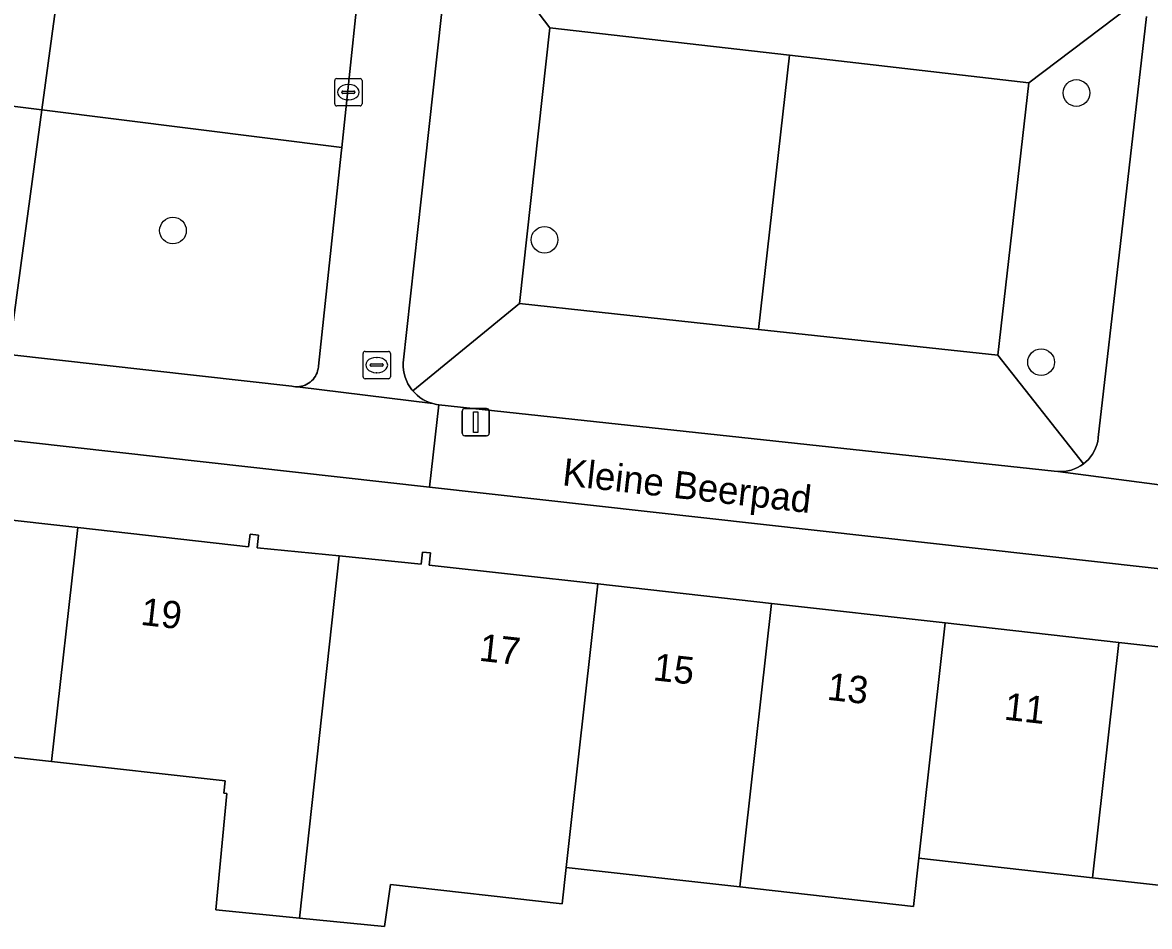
# Model space of a CAD drawing. Extents: x 161928 to 163071, y 386474 to 387428.
# Drawn here: x 162757.53 to 162798.8, y 387186 to 387219.1 of the extents above; entities that cross this region are included whole.
import ezdxf

# ---------------------------------------------------------------- set-up
doc = ezdxf.new("R2010")
doc.units = 0
for name, color, linetype in [('IMGEO_Boom', 7, 'Continuous'), ('IMGEO_Erf', 7, 'Continuous'), ('IMGEO_Groenvoorziening', 7, 'Continuous'), ('IMGEO_Kolk', 7, 'Continuous'), ('IMGEO_Lichtmast', 7, 'Continuous'), ('IMGEO_Openbare_ruimte_label', 7, 'Continuous'), ('IMGEO_Pand', 7, 'Continuous'), ('IMGEO_Pand_nummerreeks', 7, 'Continuous'), ('IMGEO_Rioolput', 7, 'Continuous'), ('IMGEO_Voetpad_open', 7, 'Continuous')]:
    doc.layers.add(name, color=color, linetype=linetype)

msp = doc.modelspace()

# ---------------------------------------------------------------- linework, layer by layer
at = {"layer": 'IMGEO_Boom'}
for centre in [(162796.124, 387216.519), (162763.035, 387211.483), (162776.641, 387211.144), (162794.828, 387206.663)]:
    msp.add_circle(centre, 0.489, dxfattribs=at)
at = {"layer": 'IMGEO_Erf'}
for points in [[(162829.114, 387195.747), (162772.429, 387202.09), (162715.273, 387208.485)], [(162753.194, 387201.322), (162759.554, 387200.606), (162765.803, 387199.902), (162765.856, 387200.37), (162766.173, 387200.335), (162766.121, 387199.87), (162769.124, 387199.568), (162772.127, 387199.266), (162772.178, 387199.713), (162772.463, 387199.68), (162772.418, 387199.237), (162778.596, 387198.544), (162784.956, 387197.831), (162791.316, 387197.118), (162797.677, 387196.405), (162804.037, 387195.691)], [(162803.071, 387187.076), (162796.711, 387187.787), (162790.35, 387188.498), (162790.152, 387186.737), (162783.792, 387187.45), (162777.432, 387188.163), (162777.283, 387186.833), (162770.997, 387187.538), (162770.787, 387186.003), (162767.665, 387186.308), (162764.601, 387186.608), (162765.011, 387190.867), (162764.896, 387190.881), (162764.948, 387191.337), (162758.589, 387192.045), (162752.228, 387192.754)]]:
    msp.add_lwpolyline(points, dxfattribs=at)
at = {"layer": 'IMGEO_Groenvoorziening'}
for points in [[(162758.234, 387215.901), (162759.425, 387224.728), (162749.606, 387225.894), (162749.484, 387225.903), (162749.362, 387225.901), (162749.24, 387225.888), (162749.12, 387225.865), (162749.003, 387225.831), (162748.889, 387225.786), (162748.78, 387225.731), (162748.676, 387225.667), (162748.578, 387225.594), (162748.487, 387225.513), (162748.404, 387225.423), (162748.329, 387225.327), (162748.263, 387225.224), (162748.206, 387225.116), (162748.159, 387225.003), (162748.123, 387224.886), (162748.097, 387224.766), (162748.087, 387224.699), (162747.252, 387217.274)], [(162769.214, 387214.529), (162770.067, 387222.539), (162770.071, 387222.623), (162770.068, 387222.707), (162770.058, 387222.79), (162770.04, 387222.872), (162770.015, 387222.952), (162769.983, 387223.029), (162769.944, 387223.103), (162769.898, 387223.174), (162769.847, 387223.24), (162769.79, 387223.301), (162769.727, 387223.357), (162769.66, 387223.407), (162769.588, 387223.451), (162769.513, 387223.488), (162769.435, 387223.519), (162769.355, 387223.542), (162769.272, 387223.558), (162769.245, 387223.562), (162759.425, 387224.728), (162758.234, 387215.901)], [(162773.797, 387222.935), (162773.781, 387222.924), (162776.838, 387218.901), (162785.611, 387217.898), (162794.384, 387216.895), (162798.577, 387220.076), (162798.537, 387220.136), (162798.484, 387220.203), (162798.424, 387220.265), (162798.36, 387220.322), (162798.29, 387220.372), (162798.216, 387220.417), (162798.139, 387220.454), (162798.059, 387220.485), (162797.976, 387220.508), (162797.951, 387220.513), (162774.802, 387223.16), (162774.669, 387223.172), (162774.535, 387223.171), (162774.402, 387223.159), (162774.271, 387223.135), (162774.142, 387223.099), (162774.017, 387223.052), (162773.897, 387222.994)], [(162773.781, 387222.924), (162773.674, 387222.847), (162773.573, 387222.759), (162773.481, 387222.662), (162773.398, 387222.558), (162773.324, 387222.447), (162773.261, 387222.329), (162773.208, 387222.206), (162773.166, 387222.079), (162773.163, 387222.067), (162772.269, 387213.962), (162771.461, 387206.641), (162771.462, 387206.508), (162771.474, 387206.375), (162771.499, 387206.244), (162771.535, 387206.115), (162771.582, 387205.991), (162771.641, 387205.871), (162771.71, 387205.757), (162771.788, 387205.649), (162771.815, 387205.618), (162775.724, 387208.808), (162776.838, 387218.901)], [(162784.483, 387207.865), (162785.611, 387217.898), (162776.838, 387218.901), (162775.724, 387208.808)], [(162793.243, 387206.921), (162794.384, 387216.895), (162785.611, 387217.898), (162784.483, 387207.865)], [(162757.023, 387206.94), (162758.234, 387215.901), (162747.252, 387217.274), (162747.206, 387216.869), (162746.418, 387209.849), (162746.398, 387209.707), (162746.39, 387209.565), (162746.396, 387209.422), (162746.414, 387209.28), (162746.444, 387209.14), (162746.487, 387209.003), (162746.542, 387208.871), (162746.609, 387208.745), (162746.686, 387208.625), (162746.775, 387208.512), (162746.872, 387208.407), (162746.979, 387208.312), (162747.094, 387208.227), (162747.216, 387208.152), (162747.344, 387208.088), (162747.477, 387208.037), (162747.615, 387207.997), (162747.663, 387207.986)], [(162768.362, 387206.518), (162769.192, 387214.319), (162769.214, 387214.529), (162758.234, 387215.901), (162757.023, 387206.94), (162767.385, 387205.783), (162767.455, 387205.77), (162767.527, 387205.764), (162767.598, 387205.764), (162767.67, 387205.77), (162767.74, 387205.783), (162767.809, 387205.802), (162767.876, 387205.827), (162767.941, 387205.858), (162768.002, 387205.895), (162768.06, 387205.937), (162768.114, 387205.984), (162768.164, 387206.035), (162768.209, 387206.091), (162768.249, 387206.151), (162768.283, 387206.214), (162768.311, 387206.279), (162768.334, 387206.347), (162768.35, 387206.417), (162768.36, 387206.488)], [(162784.483, 387207.865), (162775.724, 387208.808), (162771.815, 387205.618), (162771.876, 387205.549), (162771.973, 387205.457), (162772.078, 387205.374), (162772.189, 387205.301), (162772.307, 387205.238), (162772.429, 387205.186), (162772.556, 387205.145), (162772.686, 387205.115), (162772.766, 387205.103), (162795.313, 387202.675), (162795.437, 387202.66), (162795.561, 387202.657), (162795.686, 387202.664), (162795.809, 387202.683), (162795.93, 387202.713), (162796.048, 387202.753), (162796.162, 387202.804), (162796.27, 387202.864), (162796.373, 387202.935), (162796.385, 387202.945), (162793.243, 387206.921)]]:
    msp.add_lwpolyline(points, close=True, dxfattribs=at)
msp.add_lwpolyline([(162798.577, 387220.076), (162794.384, 387216.895), (162793.243, 387206.921), (162796.385, 387202.945), (162796.47, 387203.014), (162796.559, 387203.101), (162796.639, 387203.196), (162796.711, 387203.298), (162796.774, 387203.405), (162796.826, 387203.518), (162796.869, 387203.636), (162796.901, 387203.756), (162796.921, 387203.879), (162796.925, 387203.911), (162797.737, 387211.009), (162798.687, 387219.317)], dxfattribs=at)
at = {"layer": 'IMGEO_Kolk'}
for p, q in [((162768.958, 387216.122), (162768.958, 387216.974)), ((162769.033, 387217.048), (162769.885, 387217.048)), ((162769.446, 387216.828), (162769.471, 387216.828)), ((162769.959, 387216.974), (162769.959, 387216.122)), ((162769.217, 387216.542), (162769.217, 387216.554)), ((162769.655, 387216.505), (162769.257, 387216.505)), ((162769.26, 387216.591), (162769.658, 387216.591)), ((162769.701, 387216.554), (162769.701, 387216.542)), ((162769.885, 387216.048), (162769.033, 387216.048)), ((162769.469, 387216.268), (162769.444, 387216.268))]:
    msp.add_line(p, q, dxfattribs=at)
for points in [[(162768.958, 387216.122), (162768.958, 387216.974)], [(162769.033, 387217.048), (162769.885, 387217.048)], [(162769.959, 387216.974), (162769.959, 387216.122)], [(162769.885, 387216.048), (162769.033, 387216.048)]]:
    msp.add_lwpolyline(points, dxfattribs=at)
for centre, radius, start, end in [((162769.035, 387216.972), 0.0765, 91.552, 178.448), ((162769.035, 387216.972), 0.0765, 91.552, 178.448), ((162769.883, 387216.972), 0.0765, 1.552, 88.448), ((162769.883, 387216.972), 0.0765, 1.552, 88.448), ((162769.257, 387216.551), 0.0403, 85.8775, 175.7526), ((162769.254, 387216.541), 0.0366, 178.938, 274.7102), ((162769.658, 387216.548), 0.043, 264.8664, 352.4533), ((162769.662, 387216.553), 0.0386, 1.7309, 96.639), ((162769.035, 387216.124), 0.0765, 181.552, 268.448), ((162769.035, 387216.124), 0.0765, 181.552, 268.448), ((162769.883, 387216.124), 0.0765, 271.552, 358.448), ((162769.883, 387216.124), 0.0765, 271.552, 358.448)]:
    msp.add_arc(centre, radius, start, end, dxfattribs=at)
for centre, major_axis, ratio, start_param, end_param in [((162769.445, 387216.548), (-0.387, 0.002), 0.722429, 4.712389, 7.853982), ((162769.47, 387216.548), (-0.39, 0.002), 0.717154, 1.570796, 4.712389)]:
    msp.add_ellipse(centre, major_axis=major_axis, ratio=ratio, start_param=start_param, end_param=end_param, dxfattribs=at)
at = {"layer": 'IMGEO_Lichtmast'}
for p, q in [((162773.627, 387204.068), (162773.627, 387204.868)), ((162773.627, 387204.868), (162773.627, 387204.068)), ((162773.727, 387204.968), (162774.517, 387204.968)), ((162774.517, 387204.968), (162773.727, 387204.968)), ((162774.617, 387204.868), (162774.617, 387204.068)), ((162774.617, 387204.068), (162774.617, 387204.868)), ((162774.517, 387203.968), (162773.727, 387203.968)), ((162773.727, 387203.968), (162774.517, 387203.968))]:
    msp.add_line(p, q, dxfattribs=at)
msp.add_lwpolyline([(162774.047, 387204.843), (162774.197, 387204.843), (162774.197, 387204.093), (162774.047, 387204.093), (162774.047, 387204.843)], dxfattribs=at)
for centre, start, end in [((162773.727, 387204.868), 90, 180), ((162773.727, 387204.868), 90, 180), ((162774.517, 387204.868), 0, 90), ((162774.517, 387204.868), 360, 90), ((162773.727, 387204.068), 180, 270), ((162773.727, 387204.068), 180, 270), ((162774.517, 387204.068), 270, 0), ((162774.517, 387204.068), 270, 0)]:
    msp.add_arc(centre, 0.1, start, end, dxfattribs=at)
at = {"layer": 'IMGEO_Pand'}
for points in [[(162753.194, 387201.322), (162752.228, 387192.754), (162758.589, 387192.045), (162759.554, 387200.606)], [(162759.554, 387200.606), (162758.589, 387192.045), (162764.948, 387191.337), (162764.896, 387190.881), (162765.011, 387190.867), (162764.601, 387186.608), (162767.665, 387186.308), (162769.124, 387199.568), (162766.121, 387199.87), (162766.173, 387200.335), (162765.856, 387200.37), (162765.803, 387199.902)], [(162778.596, 387198.544), (162772.418, 387199.237), (162772.463, 387199.68), (162772.178, 387199.713), (162772.127, 387199.266), (162769.124, 387199.568), (162767.665, 387186.308), (162770.787, 387186.003), (162770.997, 387187.538), (162777.283, 387186.833), (162777.432, 387188.163), (162777.629, 387189.919)], [(162778.596, 387198.544), (162777.629, 387189.919), (162777.432, 387188.163), (162783.792, 387187.45), (162783.989, 387189.209), (162784.956, 387197.831)], [(162784.956, 387197.831), (162783.989, 387189.209), (162783.792, 387187.45), (162790.152, 387186.737), (162790.35, 387188.498), (162791.316, 387197.118)], [(162791.316, 387197.118), (162790.35, 387188.498), (162796.711, 387187.787), (162797.677, 387196.405)], [(162797.677, 387196.405), (162796.711, 387187.787), (162803.071, 387187.076), (162804.037, 387195.691)]]:
    msp.add_lwpolyline(points, close=True, dxfattribs=at)
at = {"layer": 'IMGEO_Rioolput'}
for p, q in [((162769.996, 387206.132), (162769.996, 387206.984)), ((162770.071, 387207.058), (162770.923, 387207.058)), ((162770.997, 387206.984), (162770.997, 387206.132)), ((162770.255, 387206.552), (162770.255, 387206.564)), ((162770.693, 387206.515), (162770.295, 387206.515)), ((162770.298, 387206.601), (162770.696, 387206.601)), ((162770.484, 387206.838), (162770.509, 387206.838)), ((162770.739, 387206.564), (162770.739, 387206.552)), ((162770.507, 387206.278), (162770.482, 387206.278)), ((162770.923, 387206.058), (162770.071, 387206.058))]:
    msp.add_line(p, q, dxfattribs=at)
for points in [[(162769.996, 387206.132), (162769.996, 387206.984)], [(162770.071, 387207.058), (162770.923, 387207.058)], [(162770.997, 387206.984), (162770.997, 387206.132)], [(162770.923, 387206.058), (162770.071, 387206.058)]]:
    msp.add_lwpolyline(points, dxfattribs=at)
for centre, radius, start, end in [((162770.073, 387206.982), 0.0765, 91.552, 178.448), ((162770.073, 387206.982), 0.0765, 91.552, 178.448), ((162770.921, 387206.982), 0.0765, 1.552, 88.448), ((162770.921, 387206.982), 0.0765, 1.552, 88.448), ((162770.295, 387206.561), 0.0403, 85.8775, 175.7526), ((162770.292, 387206.551), 0.0366, 178.938, 274.7102), ((162770.696, 387206.558), 0.043, 264.8664, 352.4533), ((162770.7, 387206.563), 0.0386, 1.7309, 96.639), ((162770.073, 387206.134), 0.0765, 181.552, 268.448), ((162770.073, 387206.134), 0.0765, 181.552, 268.448), ((162770.921, 387206.134), 0.0765, 271.552, 358.448), ((162770.921, 387206.134), 0.0765, 271.552, 358.448)]:
    msp.add_arc(centre, radius, start, end, dxfattribs=at)
for centre, major_axis, ratio, start_param, end_param in [((162770.483, 387206.558), (-0.387, 0.002), 0.722429, 4.712389, 7.853982), ((162770.508, 387206.558), (-0.39, 0.002), 0.717154, 1.570796, 4.712389)]:
    msp.add_ellipse(centre, major_axis=major_axis, ratio=ratio, start_param=start_param, end_param=end_param, dxfattribs=at)
at = {"layer": 'IMGEO_Voetpad_open'}
for points in [[(162770.067, 387222.539), (162769.214, 387214.529), (162769.192, 387214.319), (162768.362, 387206.518), (162768.36, 387206.488), (162768.35, 387206.417), (162768.334, 387206.347), (162768.311, 387206.279), (162768.283, 387206.214), (162768.249, 387206.151), (162768.209, 387206.091), (162768.164, 387206.035), (162768.114, 387205.984), (162768.06, 387205.937), (162768.002, 387205.895), (162767.941, 387205.858), (162767.876, 387205.827), (162767.809, 387205.802), (162767.74, 387205.783), (162767.67, 387205.77), (162767.598, 387205.764), (162772.556, 387205.145), (162772.429, 387205.186), (162772.307, 387205.238), (162772.189, 387205.301), (162772.078, 387205.374), (162771.973, 387205.457), (162771.876, 387205.549), (162771.815, 387205.618), (162771.788, 387205.649), (162771.71, 387205.757), (162771.641, 387205.871), (162771.582, 387205.991), (162771.535, 387206.115), (162771.499, 387206.244), (162771.474, 387206.375), (162771.462, 387206.508), (162771.461, 387206.641), (162772.269, 387213.962), (162773.163, 387222.067)], [(162798.687, 387219.317), (162797.737, 387211.009), (162796.925, 387203.911), (162796.921, 387203.879), (162796.901, 387203.756), (162796.869, 387203.636), (162796.826, 387203.518), (162796.774, 387203.405), (162796.711, 387203.298), (162796.639, 387203.196), (162796.559, 387203.101), (162796.47, 387203.014), (162796.385, 387202.945), (162796.373, 387202.935), (162796.27, 387202.864), (162796.162, 387202.804), (162796.048, 387202.753), (162795.93, 387202.713), (162795.809, 387202.683), (162795.686, 387202.664), (162795.561, 387202.657), (162795.437, 387202.66), (162800.93, 387201.942)], [(162712.071, 387217.682), (162708.366, 387218.182), (162705.716, 387218.456), (162705.217, 387218.507), (162704.238, 387209.757), (162704.729, 387209.708), (162708.335, 387209.195), (162715.082, 387208.501), (162715.273, 387208.485), (162772.429, 387202.09), (162772.766, 387205.103), (162772.686, 387205.115), (162772.556, 387205.145), (162767.598, 387205.764), (162767.527, 387205.764), (162767.455, 387205.77), (162767.385, 387205.783), (162757.023, 387206.94), (162747.663, 387207.986), (162743.061, 387208.435), (162742.944, 387208.432), (162742.828, 387208.44), (162715.418, 387211.534)], [(162800.93, 387201.942), (162795.437, 387202.66), (162795.313, 387202.675), (162772.766, 387205.103), (162772.429, 387202.09), (162829.114, 387195.747)]]:
    msp.add_lwpolyline(points, dxfattribs=at)

# ---------------------------------------------------------------- texts
at = {"layer": 'IMGEO_Openbare_ruimte_label'}
msp.add_text('Kleine Beerpad', height=1, rotation=353.5713, dxfattribs=at).set_placement((162777.266, 387202.16))
at = {"layer": 'IMGEO_Pand_nummerreeks'}
for s, rotation, p in [('19', 353.5724, (162761.821, 387197.05)), ('17', 353.6001, (162774.217, 387195.735)), ('15', 353.6024, (162780.589, 387195.021)), ('13', 353.6024, (162786.961, 387194.306)), ('11', 353.6024, (162793.447, 387193.579))]:
    msp.add_text(s, height=1, rotation=rotation, dxfattribs=at).set_placement(p)

doc.saveas('drawing.dxf')
